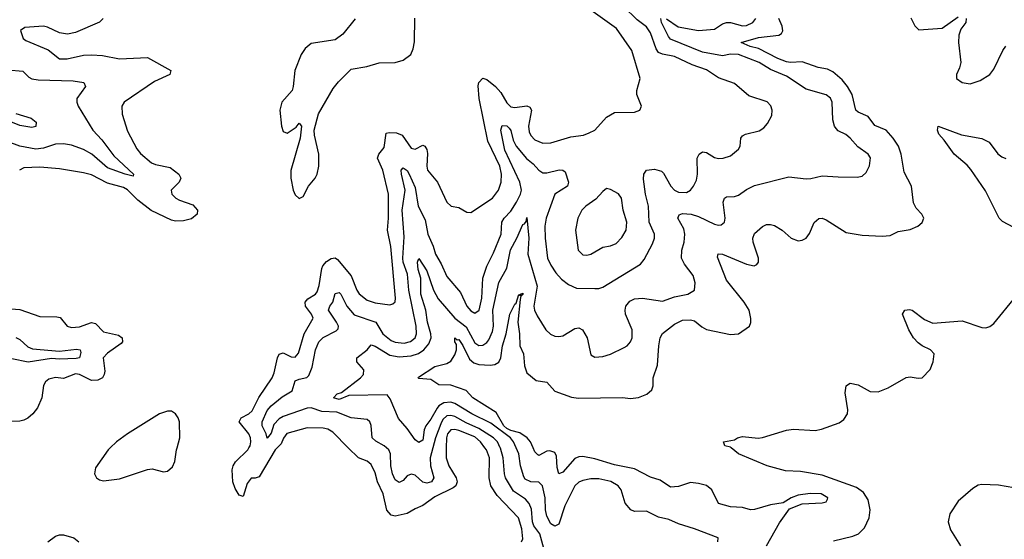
# Model space of a CAD drawing. Header units: inches. Extents: x 1552611 to 1694776, y 811966 to 917215.
# Tile 485 of 549: x 1659030 to 1663962, y 909542 to 912144. Entities that reach past the tile are written whole.
import ezdxf

# ---------------------------------------------------------------- set-up
doc = ezdxf.new("R2010")
doc.units = ezdxf.units.IN
doc.header["$MEASUREMENT"] = 0
for name, color, linetype in [('B6950', 7, 'Continuous'), ('B6951', 7, 'Continuous'), ('B6960', 7, 'Continuous'), ('B6961', 7, 'Continuous')]:
    doc.layers.add(name, color=color, linetype=linetype)

msp = doc.modelspace()

# ---------------------------------------------------------------- linework, layer by layer
at = {"layer": 'B6950', "color": 5}
for points, elevation in [([(1659483.2, 910000), (1659472.6, 909990), (1659410, 909899.5), (1659404.4, 909870), (1659414.4, 909850), (1659430, 909839.6), (1659450, 909835.3), (1659530, 909844.7), (1659670, 909892.2), (1659694.1, 909894.1), (1659750, 909880.3), (1659770, 909882.6), (1659794.5, 909905.5), (1659807.7, 909932.3), (1659815.8, 909990), (1659818.5, 910000)], 820), ([(1659170.7, 909529.3), (1659210, 909558), (1659230, 909564.6), (1659250, 909563.9), (1659300.3, 909550), (1659326, 909530)], 780)]:
    msp.add_lwpolyline(points, dxfattribs=dict(at, elevation=elevation))
at = {"layer": 'B6951', "color": 5}
for points, elevation in [([(1659447.9, 912150), (1659428.9, 912131.1), (1659310, 912080.2), (1659270, 912071.2), (1659230, 912077.4), (1659170, 912106.7), (1659150, 912111.4), (1659055.9, 912104.1), (1659034.4, 912090), (1659047.8, 912050), (1659060, 912040), (1659172.8, 911992.8), (1659230, 911948.4), (1659267.8, 911947.8), (1659350, 911966.4), (1659390, 911968.4), (1659443.9, 911963.9), (1659530, 911947.7), (1659670, 911955), (1659786.4, 911890), (1659781.3, 911870), (1659705, 911835), (1659552.4, 911730), (1659541.3, 911710), (1659544, 911670), (1659570, 911586.4), (1659617.4, 911497.4), (1659634.4, 911474.4), (1659690, 911427.8), (1659710, 911419.4), (1659783.3, 911403.3), (1659827.1, 911370), (1659837.6, 911350), (1659829.2, 911330), (1659789.1, 911290), (1659792.4, 911270), (1659811.5, 911250), (1659830, 911240.1), (1659896.6, 911216.6), (1659921.2, 911190), (1659919, 911170), (1659890, 911146.7), (1659850, 911136), (1659810, 911134.6), (1659790, 911139.2), (1659688.7, 911188.7), (1659620.9, 911240.9), (1659570, 911292.5), (1659550, 911304), (1659470, 911324.8), (1659390, 911366.4), (1659350, 911377.3), (1659230, 911396.5), (1659130, 911404.9), (1659050, 911402.6), (1659028.5, 911390)], 780), ([(1658970, 911892.1), (1659045.6, 911885.6), (1659075.8, 911855.7), (1659090, 911847.5), (1659122.8, 911842.8), (1659298.3, 911838.4), (1659350.7, 911830), (1659359.5, 911810), (1659315.6, 911750), (1659315.3, 911730), (1659323.6, 911710), (1659396.5, 911590), (1659441.6, 911541.6), (1659502.1, 911462.1), (1659599.6, 911370), (1659598.9, 911361.1), (1659558.3, 911370), (1659470, 911402.2), (1659391.2, 911471.2), (1659350, 911493.2), (1659290, 911515), (1659250, 911522.3), (1659210, 911520.5), (1659150, 911500.7), (1659110, 911495.4), (1659031.3, 911510), (1658972.6, 911532.6)], 760), ([(1659010, 911674.8), (1659086.9, 911650), (1659113.1, 911630), (1659110.9, 911609.1), (1659090, 911604.6), (1659030, 911613.4), (1658930, 911653.4)], 740), ([(1658790.3, 910710.3), (1659030, 910692.2), (1659130, 910657.5), (1659216.5, 910656.5), (1659232.1, 910652.1), (1659268, 910610), (1659290, 910603.2), (1659330, 910605.4), (1659390, 910627.8), (1659410, 910622.2), (1659450, 910581.3), (1659524.8, 910564.8), (1659542.8, 910550), (1659544.7, 910530), (1659538, 910522), (1659470, 910474.7), (1659448.1, 910450), (1659455.8, 910384.2), (1659453.4, 910366.6), (1659444.2, 910350), (1659421.9, 910338.1), (1659390, 910337.8), (1659330, 910366.6), (1659310, 910370.4), (1659250, 910346.5), (1659208.5, 910351.5), (1659176.5, 910343.5), (1659158.7, 910330), (1659150, 910312.7), (1659141.3, 910250), (1659119.8, 910200.2), (1659096.2, 910170), (1659071.3, 910148.7), (1659050, 910137.9), (1659030, 910133.3), (1658970, 910132.1)], 780), ([(1659010, 910551.7), (1659030, 910542.1), (1659070, 910505.5), (1659094.9, 910494.9), (1659230, 910484.6), (1659313.9, 910493.9), (1659333.1, 910490), (1659336.7, 910476.7), (1659329.3, 910450.7), (1659313, 910447), (1659230, 910443.1), (1659190, 910446.7), (1659071.6, 910428.4), (1658990, 910445.9)], 760), ([(1659818.5, 910000), (1659831.9, 910050), (1659830.7, 910130), (1659824.2, 910150), (1659810.5, 910170.5), (1659790, 910182.9), (1659770, 910184), (1659730, 910170.8), (1659570, 910070.7), (1659515.2, 910030), (1659483.2, 910000)], 820)]:
    msp.add_lwpolyline(points, dxfattribs=dict(at, elevation=elevation))
at = {"layer": 'B6960', "color": 5}
for points, elevation in [([(1660319.3, 910000), (1660309.5, 909990), (1660230, 909854.6), (1660210, 909847.9), (1660190, 909847.8), (1660170, 909821.8), (1660150, 909756.9), (1660130, 909762.4), (1660110, 909795.9), (1660097.4, 909830), (1660093.9, 909890), (1660099.3, 909910), (1660111.3, 909930), (1660172, 909990), (1660178.2, 910000)], 780), ([(1661166.5, 910000), (1661165.9, 909950), (1661179.1, 909910), (1661216.1, 909850), (1661220.7, 909830), (1661214.4, 909810), (1661200.8, 909799.2), (1661110, 909754.2), (1661050, 909710.5), (1661010, 909695), (1660970, 909670.5), (1660910, 909658), (1660890, 909663.4), (1660868.2, 909688.2), (1660851.1, 909770), (1660822.4, 909830), (1660810, 909874.7), (1660790, 909917.2), (1660770, 909933.8), (1660726.3, 909950), (1660675.9, 910000)], 780), ([(1661099.4, 910000), (1661086.5, 909950), (1661087.4, 909910), (1661104.3, 909850), (1661092.4, 909830), (1661070, 909823.5), (1661050, 909828.8), (1661010, 909862.5), (1660990, 909867.4), (1660970, 909859.3), (1660950, 909836.8), (1660930, 909826.6), (1660910, 909839.2), (1660898, 909870), (1660889.5, 909910), (1660886.5, 909970), (1660878.8, 909990), (1660866.9, 910000)], 760), ([(1661542.9, 909530), (1661550, 909544.9), (1661545, 909595), (1661528.3, 909650), (1661420.9, 909760.9), (1661389.9, 909809.9), (1661380.9, 909850), (1661383.4, 909950), (1661368, 909990), (1661360.4, 910000)], 780), ([(1661655.3, 909495.3), (1661635.1, 909570), (1661604.8, 909610), (1661598.5, 909630), (1661592.7, 909692.7), (1661582, 909722), (1661562.8, 909742.8), (1661503.4, 909783.4), (1661463.5, 909850), (1661457.6, 909870), (1661452.1, 909950), (1661438.1, 909998.1), (1661437.2, 910000)], 760), ([(1662527.3, 909530), (1662529.3, 909550), (1662410, 909594.8), (1662330, 909619.2), (1662280.9, 909640.9), (1662230, 909653.5), (1662170, 909683.1), (1662110, 909681.4), (1662091.8, 909690), (1662063.1, 909723.1), (1662041.8, 909790), (1662028, 909810), (1661991.3, 909831.3), (1661930, 909844.5), (1661890, 909844.5), (1661850, 909836.3), (1661830, 909827.5), (1661811, 909810), (1661761.2, 909710), (1661730, 909618.3), (1661710, 909607.1), (1661690, 909619.8), (1661670, 909657.4), (1661663.9, 909690), (1661661.7, 909750), (1661648.9, 909808.9), (1661630, 909828.2), (1661590, 909829.4), (1661562.5, 909842.5), (1661554.3, 909854.3), (1661537.8, 909910), (1661529.5, 909970), (1661516.6, 910000)], 740), ([(1662770.5, 909510), (1662835.5, 909624.5), (1662885.3, 909694.7), (1662950, 909719), (1663050, 909723.8), (1663069.5, 909730), (1663076.3, 909743.7), (1663077.6, 909750), (1663045.1, 909770), (1662990, 909771.4), (1662930, 909763.4), (1662894.3, 909750), (1662854.9, 909725.1), (1662790, 909713.7), (1662710, 909690.6), (1662690, 909689.9), (1662650, 909701.6), (1662590, 909704.1), (1662530, 909721.2), (1662496.8, 909790), (1662470, 909811.1), (1662430, 909822), (1662390, 909826.3), (1662330, 909806.1), (1662290, 909803.5), (1662238.3, 909838.3), (1662190, 909853.2), (1662110, 909895.5), (1662010, 909914), (1661910, 909945), (1661850, 909956.4), (1661830, 909955.7), (1661810, 909945.9), (1661750, 909877.8), (1661730, 909869.7), (1661721.5, 909901.5), (1661719, 909959), (1661710, 909977.3), (1661685.3, 909985.3), (1661670, 909982.8), (1661630, 909962.3), (1661624.6, 909964.6), (1661610, 909980.4), (1661601.2, 910000)], 720), ([(1663106.4, 909533.6), (1663202.9, 909557.1), (1663231.4, 909568.6), (1663261.3, 909598.7), (1663284.5, 909650), (1663290.3, 909690), (1663280, 909740), (1663256.5, 909776.5), (1663221.4, 909801.4), (1663050, 909862.8), (1662941.5, 909881.5), (1662865, 909885), (1662773.2, 909910), (1662630, 909969.6), (1662593.2, 910000)], 680), ([(1664010, 909799.1), (1663932.8, 909812.8), (1663850, 909816.1), (1663830, 909812.4), (1663803.9, 909796.1), (1663730, 909732.9), (1663688.8, 909670), (1663680.1, 909630), (1663691.8, 909590), (1663742, 909510)], 680)]:
    msp.add_lwpolyline(points, dxfattribs=dict(at, elevation=elevation))
at = {"layer": 'B6961', "color": 5}
for points, elevation in [([(1660178.2, 910000), (1660184.4, 910010), (1660188.4, 910030), (1660186.3, 910050), (1660177.9, 910070), (1660129.2, 910130), (1660139, 910150), (1660178, 910170), (1660194.8, 910185.2), (1660228, 910252), (1660294.3, 910350), (1660304.9, 910375.1), (1660320.7, 910450), (1660330, 910469.2), (1660350, 910475.9), (1660390, 910456.3), (1660410, 910454.5), (1660425.7, 910474.3), (1660454.7, 910570), (1660499.2, 910650), (1660492, 910670), (1660461.7, 910710), (1660460.4, 910730), (1660474, 910746), (1660511.2, 910768.8), (1660519.1, 910780.9), (1660530, 910812.7), (1660542.7, 910897.3), (1660548, 910912), (1660567.2, 910932.8), (1660590, 910948.8), (1660610, 910951.1), (1660622.2, 910942.2), (1660690, 910861.7), (1660717.9, 910790), (1660730, 910771), (1660770, 910739.5), (1660810, 910726.7), (1660884.1, 910715.9), (1660899.5, 910720.5), (1660909.8, 910730.2), (1660911.6, 910750), (1660888.5, 911008.5), (1660872.5, 911090), (1660877.4, 911150), (1660877.5, 911270), (1660848.5, 911390), (1660822.3, 911450), (1660829.2, 911470), (1660855.7, 911504.3), (1660865.2, 911574.8), (1660881.3, 911578.7), (1660916.8, 911576.8), (1660945.9, 911565.9), (1660990, 911499.8), (1661010, 911494.8), (1661050, 911515.6), (1661058.9, 911510), (1661070, 911494.4), (1661073.3, 911473.3), (1661069.5, 911410), (1661072.6, 911390), (1661122, 911330), (1661170, 911230.6), (1661190.3, 911210.3), (1661230, 911203.1), (1661270, 911179.3), (1661290, 911178.4), (1661398, 911250), (1661428.3, 911290), (1661442.1, 911330), (1661442.6, 911370), (1661434.7, 911410), (1661375.2, 911535.2), (1661331.6, 911750), (1661327.1, 911812.9), (1661330.5, 911829.5), (1661349.8, 911850.2), (1661370, 911844.7), (1661412.8, 911810), (1661439.1, 911779.1), (1661470, 911726.8), (1661490, 911707.7), (1661510, 911704.2), (1661570, 911712.1), (1661585.1, 911705.1), (1661593.7, 911690), (1661579, 911610), (1661581.9, 911581.9), (1661590, 911564.2), (1661610, 911541.8), (1661650, 911524.7), (1661690, 911526.7), (1661790, 911556.5), (1661854.2, 911565.9), (1661882.4, 911577.6), (1661910, 911590.8), (1661970, 911656.3), (1662010, 911679.1), (1662110, 911680.7), (1662135.3, 911690), (1662145.2, 911710), (1662120.7, 911770), (1662120.7, 911790), (1662138.5, 911850), (1662095.3, 911990), (1662019.1, 912099.1), (1661879.7, 912199.7)], 780), ([(1660866.9, 910000), (1660855, 910010), (1660813.3, 910033.3), (1660795.9, 910050), (1660791.1, 910111.1), (1660783.7, 910130), (1660770, 910141), (1660690, 910149.9), (1660617.9, 910177.9), (1660542.6, 910182.6), (1660490, 910200.4), (1660470, 910199.1), (1660350, 910157.4), (1660330, 910145.9), (1660303.2, 910116.8), (1660290, 910073.3), (1660270, 910047.6), (1660265, 910070), (1660244.2, 910110), (1660244.2, 910130), (1660270, 910186.3), (1660289.3, 910210.7), (1660344, 910256), (1660393.9, 910286.1), (1660410, 910335.6), (1660430, 910344.4), (1660468.2, 910351.8), (1660478.1, 910361.9), (1660495.3, 910404.7), (1660512.4, 910490), (1660528.6, 910530), (1660550, 910552.9), (1660614.3, 910585.7), (1660624.4, 910595.6), (1660627.3, 910610), (1660617.5, 910630), (1660577.3, 910690), (1660582.9, 910710), (1660598.2, 910730), (1660610, 910773.2), (1660630, 910778.4), (1660638.7, 910770), (1660667.8, 910710), (1660705.7, 910665.7), (1660813, 910630), (1660848.5, 910570), (1660890, 910537), (1660910, 910528.6), (1660955.6, 910524.4), (1660988.1, 910531.9), (1661010.4, 910550), (1661017.4, 910570), (1661015.4, 910610), (1660978.9, 910790), (1660973.1, 910870), (1660951.5, 910930), (1660949.1, 910950), (1660955.7, 911055.7), (1660946, 911190), (1660961.1, 911290), (1660941.7, 911370), (1660940.9, 911390), (1660950, 911402.6), (1660970, 911388.1), (1660981.5, 911370), (1661010, 911302.8), (1661026, 911210), (1661061.5, 911141.5), (1661073.5, 911070), (1661101.5, 911010), (1661112, 910970), (1661141, 910921), (1661170, 910858.3), (1661237.8, 910777.8), (1661270.2, 910710), (1661290, 910686.2), (1661310, 910674.4), (1661331.4, 910688.6), (1661344.7, 910750), (1661349.5, 910850), (1661370.3, 910910), (1661403.9, 910976.1), (1661442, 911070), (1661444.2, 911130), (1661456, 911150), (1661490, 911185), (1661518.5, 911230), (1661539, 911270), (1661542.7, 911290), (1661535.3, 911330), (1661459.6, 911490), (1661439.7, 911590), (1661446.4, 911613.6), (1661470, 911611.5), (1661480.9, 911600.9), (1661490, 911588.9), (1661501.3, 911541.3), (1661515.9, 911510), (1661569.2, 911449.2), (1661602.1, 911422.1), (1661631, 911390), (1661650, 911377.3), (1661670, 911376.9), (1661731.3, 911391.3), (1661750.7, 911390.7), (1661762, 911382), (1661778, 911330), (1661773.6, 911310), (1661710, 911269.8), (1661667, 911150), (1661661.1, 911110), (1661662.3, 911050), (1661674.1, 910950), (1661690, 910914.3), (1661716.2, 910876.2), (1661744.6, 910844.6), (1661778, 910818), (1661819.4, 910799.4), (1661910, 910797.3), (1661930, 910798), (1661950, 910804.9), (1662139.6, 910920.4), (1662157.7, 910942.3), (1662199.1, 911020.9), (1662209, 911050), (1662209.8, 911070), (1662182.4, 911130), (1662179.2, 911210), (1662164.7, 911270), (1662155, 911345), (1662156.8, 911370), (1662169.6, 911390), (1662210, 911395.2), (1662244.7, 911384.7), (1662254.9, 911374.9), (1662290.7, 911310), (1662310, 911290.7), (1662330, 911280.8), (1662370, 911278.9), (1662390.6, 911290), (1662405.6, 911310), (1662419.3, 911340.7), (1662425.4, 911370), (1662422.7, 911450), (1662434, 911470), (1662450, 911482), (1662470, 911478.9), (1662510, 911454.4), (1662530, 911449.3), (1662553.2, 911450), (1662590, 911462.3), (1662630, 911495.8), (1662638.2, 911510), (1662642.6, 911550), (1662650, 911561.6), (1662665.2, 911570), (1662733.1, 911586.9), (1662757.5, 911602.5), (1662776.3, 911623.7), (1662796.5, 911663.5), (1662799.8, 911690), (1662792.7, 911712.7), (1662773.3, 911733.3), (1662682.1, 911762.1), (1662610, 911823.5), (1662530, 911852.8), (1662470, 911893.3), (1662398.3, 911918.3), (1662310, 911959.4), (1662250, 911970.4), (1662230, 911978.8), (1662218.1, 911998.1), (1662190, 912078.4), (1662170, 912107.5), (1662123.3, 912143.3), (1662054.3, 912210)], 760), ([(1660710, 912147.3), (1660648.8, 912071.2), (1660610, 912043.6), (1660490, 912025.1), (1660460.3, 911999.8), (1660440.5, 911970), (1660407.7, 911890), (1660400.4, 911810), (1660394, 911790), (1660343.7, 911730), (1660333.4, 911690), (1660342, 911610), (1660350, 911584), (1660370, 911575.5), (1660414.2, 911605.8), (1660430, 911626), (1660440.7, 911610), (1660434.4, 911550), (1660388.4, 911388.4), (1660388, 911350), (1660399.1, 911290), (1660410, 911266), (1660430, 911247.7), (1660450, 911258.8), (1660476.3, 911310), (1660509.7, 911350), (1660519.7, 911370), (1660528.2, 911410), (1660528.2, 911470), (1660506.2, 911566.2), (1660504.7, 911590), (1660526.9, 911673.1), (1660600.2, 911799.8), (1660626.7, 911833.3), (1660690, 911896.3), (1660768.6, 911908.6), (1660830, 911927.6), (1660910, 911928.7), (1660950, 911941.3), (1660989.5, 911970), (1661001.5, 911998.5), (1661007.6, 912032.4), (1661008.6, 912151.4)], 820), ([(1661516.6, 910000), (1661503.6, 910030), (1661487.7, 910050), (1661390, 910123.9), (1661294, 910170), (1661210, 910221.6), (1661190, 910228.2), (1661154.4, 910225.6), (1661130.1, 910210), (1661121.1, 910198.9), (1661090, 910143.2), (1661064.6, 910110), (1661056.2, 910090), (1661050, 910038), (1661030, 910027.1), (1661010, 910039.4), (1660970, 910096.8), (1660927.3, 910147.3), (1660885.7, 910245.7), (1660870, 910265.1), (1660677.8, 910262.2), (1660630, 910242.3), (1660601, 910250), (1660620.4, 910270), (1660642.6, 910277.4), (1660737.8, 910350), (1660752.1, 910367.9), (1660753.3, 910390), (1660719.2, 910430), (1660718.5, 910450), (1660770.9, 910490), (1660790, 910515.3), (1660810, 910509.4), (1660883.3, 910463.3), (1660930, 910455), (1660990, 910460.7), (1661028.1, 910471.9), (1661054.5, 910490), (1661079.6, 910520.4), (1661090.4, 910550), (1661089.2, 910570), (1661072.5, 910630), (1661063.9, 910690), (1661039.5, 910770), (1661038.8, 910850), (1661026.5, 910893.5), (1661022, 910930), (1661030, 910948.7), (1661070, 910886.5), (1661101.9, 910790), (1661125.4, 910745.4), (1661209.6, 910650), (1661265.6, 910605.6), (1661310, 910525.3), (1661330, 910512.4), (1661350, 910514.6), (1661370, 910527.8), (1661379.6, 910540.4), (1661398.3, 910581.7), (1661402.6, 910610), (1661399.9, 910690), (1661430, 910828.2), (1661470, 910898.9), (1661487.8, 910992.2), (1661520.5, 911050), (1661550, 911118.6), (1661558.6, 911121.4), (1661566.9, 911133.1), (1661570, 911152.7), (1661580.1, 911050), (1661575.6, 910970), (1661621.3, 910810), (1661605.9, 910710), (1661608.7, 910688.7), (1661621.1, 910661.1), (1661666, 910590), (1661689.1, 910569.1), (1661710, 910559.7), (1661730, 910557.1), (1661750, 910560.6), (1661810, 910598.2), (1661830, 910600.7), (1661848.5, 910590), (1661873, 910550), (1661890, 910466.4), (1661910, 910454), (1661950, 910456.5), (1661990, 910469.3), (1662058.1, 910501.9), (1662072.6, 910510), (1662089.8, 910530), (1662097.6, 910550), (1662097.2, 910590), (1662064.8, 910670), (1662062.8, 910690), (1662066.6, 910710), (1662086.4, 910733.6), (1662110, 910745.6), (1662150, 910750.1), (1662250, 910734), (1662310, 910756.8), (1662377, 910770), (1662409.8, 910790.2), (1662413.8, 910826.2), (1662403.5, 910863.5), (1662360, 910920), (1662345.5, 910950), (1662345.7, 910990), (1662357.5, 911030), (1662361.4, 911070), (1662356, 911096), (1662326, 911150), (1662332.8, 911167.2), (1662350, 911172.8), (1662393.4, 911170), (1662430, 911159.1), (1662510, 911119.1), (1662530, 911114.6), (1662542.8, 911117.2), (1662559.7, 911130), (1662563.9, 911150), (1662553.8, 911230), (1662559.7, 911250), (1662570, 911257.3), (1662610, 911258.8), (1662630, 911264.7), (1662670, 911294.3), (1662710, 911313.7), (1662882.6, 911357.4), (1662970, 911346.5), (1662992.2, 911347.8), (1663050, 911362.6), (1663130, 911356.5), (1663224, 911356), (1663250, 911360.4), (1663270, 911379.3), (1663287.2, 911412.8), (1663291.3, 911451.3), (1663279.7, 911470), (1663227.8, 911507.8), (1663190, 911551), (1663168.4, 911568.4), (1663130, 911587.9), (1663119, 911599), (1663111, 911611), (1663102.6, 911642.6), (1663099.8, 911730), (1663091.2, 911751.2), (1663070, 911768.3), (1662970, 911796.1), (1662870, 911861.2), (1662790, 911893.7), (1662734, 911930), (1662630.1, 911969.9), (1662590, 911971.6), (1662550, 911963.5), (1662450, 911981.3), (1662290, 912045.5), (1662278.9, 912058.9), (1662245, 912130), (1662242, 912150)], 740), ([(1661601.2, 910000), (1661587.8, 910030), (1661572.1, 910050), (1661534.8, 910074.8), (1661490, 910086), (1661470, 910096.4), (1661455.2, 910110), (1661416.5, 910176.5), (1661299, 910250), (1661266.8, 910286.8), (1661190, 910313.8), (1661130, 910315.7), (1661090, 910342.2), (1661030, 910347.9), (1661026, 910350), (1661026.9, 910353.1), (1661110, 910407.3), (1661170, 910422.8), (1661190, 910433.8), (1661210, 910465.3), (1661218.5, 910490), (1661217.5, 910517.4), (1661209.8, 910530.2), (1661208.9, 910551.1), (1661221.5, 910541.5), (1661230, 910542), (1661250, 910512.8), (1661283.7, 910443.7), (1661304.8, 910424.8), (1661330, 910417.3), (1661386, 910414), (1661410, 910416.6), (1661430, 910428.7), (1661439.4, 910450), (1661449, 910510), (1661466.8, 910570), (1661484.8, 910670), (1661510, 910718.9), (1661516.4, 910723.6), (1661530, 910768.2), (1661538, 910762), (1661538, 910770), (1661550, 910774.8), (1661550, 910767.3), (1661540.3, 910759.7), (1661537.1, 910742.9), (1661525, 910630), (1661532.8, 910570), (1661534.3, 910510), (1661553.3, 910470), (1661558.9, 910410), (1661570, 910375.8), (1661617, 910337), (1661670, 910328.4), (1661710, 910284), (1661793.4, 910253.4), (1661828.9, 910248.9), (1662050, 910251.3), (1662090, 910246.4), (1662130, 910252.2), (1662170.5, 910269.5), (1662195.8, 910290), (1662202.2, 910310), (1662203.5, 910350), (1662225.4, 910414.6), (1662231, 910510), (1662238.3, 910550), (1662250, 910572.1), (1662310, 910619.8), (1662350, 910638.7), (1662390, 910641.7), (1662410, 910635.2), (1662445.9, 910605.9), (1662470, 910593.2), (1662590, 910567.3), (1662630, 910570.3), (1662686, 910610), (1662692.9, 910627.1), (1662692.8, 910647.2), (1662683.1, 910690), (1662659, 910730), (1662570, 910839.2), (1662524.5, 910955.5), (1662529, 910971), (1662550, 910970.2), (1662670, 910919.8), (1662708.4, 910911.6), (1662722.8, 910917.2), (1662730.7, 910929.3), (1662730.6, 910950), (1662704, 911030), (1662702.5, 911050), (1662710, 911073.4), (1662750, 911108.2), (1662770, 911118), (1662790, 911118.9), (1662810, 911113.7), (1662848.9, 911090), (1662894.4, 911050), (1662930, 911036.1), (1662950, 911039.1), (1662970, 911050.3), (1662986.2, 911073.8), (1663010, 911128.8), (1663031.9, 911148.1), (1663050, 911150.2), (1663070, 911142.2), (1663170, 911077.4), (1663250, 911064.4), (1663350, 911059.1), (1663390, 911063.1), (1663430, 911082.4), (1663490, 911092.8), (1663529.4, 911110), (1663550, 911128.2), (1663558, 911150), (1663547.8, 911170), (1663520.5, 911200.5), (1663507.5, 911227.5), (1663497.3, 911310), (1663460.4, 911380.3), (1663445.4, 911470), (1663432, 911510), (1663405, 911550), (1663370, 911590.5), (1663313.7, 911613.7), (1663279.6, 911659.6), (1663230, 911680.6), (1663218.5, 911690), (1663200.3, 911770), (1663176.6, 911810), (1663150, 911842.4), (1663102.7, 911882.7), (1663076.5, 911896.5), (1663030, 911904.1), (1662950, 911932.1), (1662891.1, 911928.9), (1662870, 911933.5), (1662826.8, 911950), (1662730, 911999.2), (1662688.3, 912010), (1662644.4, 912030), (1662730, 912055.2), (1662833.1, 912066.9), (1662845.5, 912074.5), (1662851.7, 912088.3), (1662848.8, 912111.2), (1662832, 912150)], 720), ([(1662270, 912147.6), (1662328.1, 912108.1), (1662430, 912089.3), (1662510, 912095.6), (1662550, 912122.3), (1662570, 912129.6), (1662590, 912129.2), (1662650, 912112.4), (1662670, 912115.3), (1662701.4, 912130), (1662716.8, 912150)], 740), ([(1663493.5, 912153.5), (1663513.5, 912113.5), (1663533.5, 912093.5), (1663650, 912102), (1663730, 912157.6)], 720), ([(1663771.3, 912150), (1663769.1, 912130), (1663744.3, 912095.7), (1663734.1, 912065.9), (1663731.9, 912030), (1663744.2, 911930), (1663738, 911902), (1663723.1, 911870), (1663721.6, 911850), (1663750.6, 911830), (1663790, 911823.2), (1663841, 911839), (1663890, 911869.1), (1663910, 911896.9), (1663953.6, 911990), (1663969.4, 912010.6)], 720), ([(1664010, 911102.5), (1663953.2, 911133.2), (1663936.6, 911150), (1663866.7, 911286.7), (1663794.2, 911394.2), (1663776.2, 911416.2), (1663709.9, 911470), (1663660.2, 911540.2), (1663633.6, 911570), (1663626.3, 911590), (1663629.7, 911610.3), (1663746.5, 911566.5), (1663850, 911548.1), (1663885.3, 911530), (1663930, 911471.4), (1663950, 911456.6), (1663970, 911449.4)], 680), ([(1662593.2, 910000), (1662590, 910002.7), (1662562, 910010), (1662555.3, 910030), (1662610, 910040.4), (1662626, 910050), (1662650, 910056.2), (1662728.7, 910048.7), (1662750, 910051.5), (1662870, 910088.1), (1662906.1, 910093.9), (1663013.7, 910086.3), (1663046.6, 910093.4), (1663135.2, 910124.8), (1663158.6, 910141.4), (1663176.8, 910170), (1663178.7, 910190), (1663164.2, 910275.8), (1663169.8, 910310.2), (1663180.7, 910319.3), (1663190, 910323.1), (1663230, 910316), (1663290, 910281.2), (1663330, 910281), (1663379.7, 910300.3), (1663470, 910351.9), (1663490, 910356.1), (1663530, 910348.8), (1663550, 910350.7), (1663590, 910392.5), (1663604.9, 910430), (1663610.9, 910470.9), (1663592.2, 910490), (1663550.8, 910510), (1663530, 910525.4), (1663507.5, 910550), (1663484, 910590), (1663451.6, 910670), (1663462.7, 910690), (1663486.6, 910693.4), (1663500.7, 910690), (1663561.9, 910641.9), (1663604.2, 910624.2), (1663750, 910635.5), (1663850, 910602.2), (1663870, 910601.4), (1663890, 910608.1), (1663910, 910622.2), (1664021.2, 910758.8)], 680), ([(1661437.2, 910000), (1661423.1, 910030), (1661402.5, 910050), (1661330, 910097.2), (1661265.5, 910125.5), (1661210, 910156.5), (1661190, 910162.5), (1661170, 910160.3), (1661150, 910141.6), (1661140, 910120), (1661112.2, 910050), (1661099.4, 910000)], 760), ([(1660675.9, 910000), (1660597.7, 910077.7), (1660572.9, 910092.9), (1660550, 910098.9), (1660470, 910100.5), (1660368.7, 910071.3), (1660351.5, 910048.5), (1660339.5, 910020.5), (1660319.3, 910000)], 780), ([(1661360.4, 910000), (1661337.8, 910030), (1661310, 910054.2), (1661230, 910086.7), (1661210, 910092.4), (1661190, 910090.4), (1661173.4, 910070), (1661167, 910050), (1661166.5, 910000)], 780)]:
    msp.add_lwpolyline(points, dxfattribs=dict(at, elevation=elevation))
at = {"layer": 'B6961', "color": 5, "elevation": 780}
msp.add_lwpolyline([(1661970, 911298), (1661950, 911282.9), (1661915.2, 911244.8), (1661865.5, 911210), (1661846.2, 911190), (1661824.8, 911150), (1661814.2, 911090), (1661827.8, 910990), (1661850, 910967), (1661870, 910964.1), (1661890, 910969.5), (1661950, 911004.2), (1661990, 911011.8), (1662017.4, 911022.6), (1662046.8, 911053.2), (1662067.9, 911090), (1662071, 911130), (1662052.6, 911190), (1662043.5, 911250), (1662030, 911271.5), (1661990, 911294)], close=True, dxfattribs=at)

doc.saveas('drawing.dxf')
